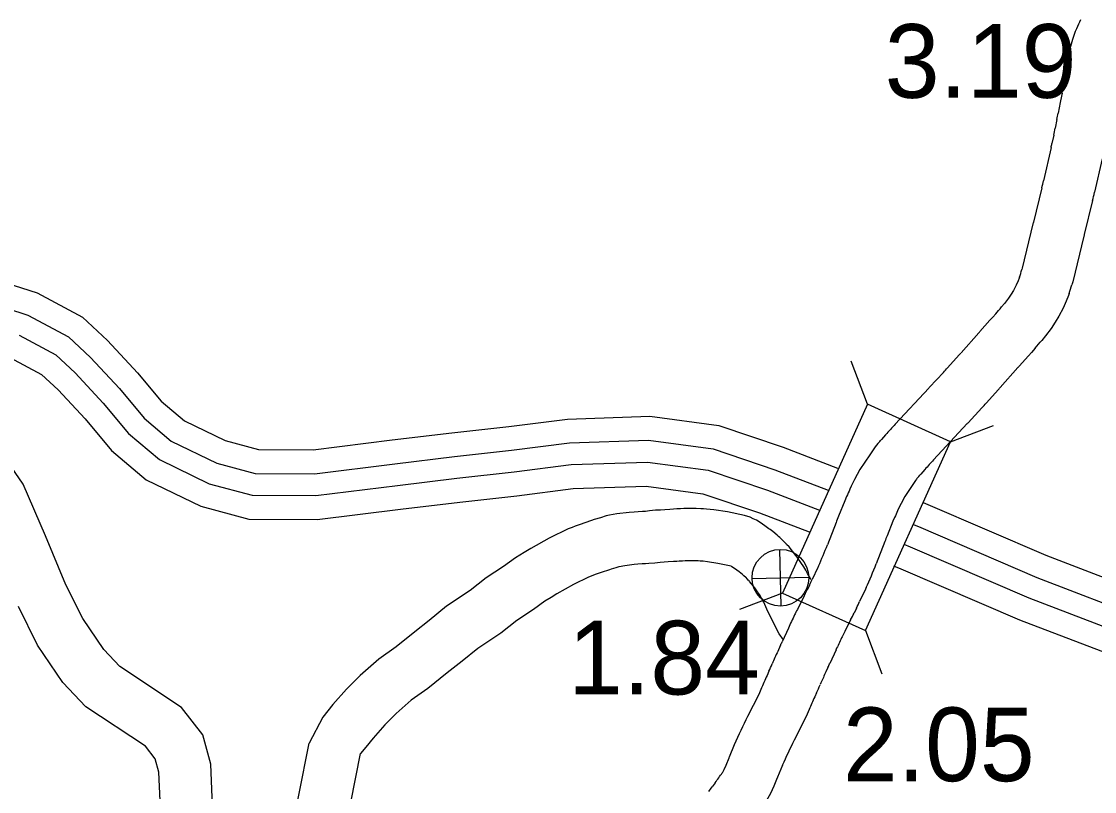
# Model space of a CAD drawing. Extents: x -939622 to -934245, y 1383184 to 1385301.
# Drawn here: x -936188.12 to -936169.66, y 1384652.87 to 1384666.12 of the extents above; entities that cross this region are included whole.
import ezdxf

# ---------------------------------------------------------------- set-up
doc = ezdxf.new("R2010")
doc.units = 0
for name, color, linetype in [('Level 10', 7, 'Continuous'), ('Level 19', 7, 'Continuous'), ('Level 20', 7, 'Continuous'), ('Level 25', 7, 'Continuous'), ('Level 26', 7, 'Continuous')]:
    doc.layers.add(name, color=color, linetype=linetype)

msp = doc.modelspace()

# ---------------------------------------------------------------- linework, layer by layer
at = {"layer": 'Level 10'}
for p, q in [((-936170.155, 1384665.246), (-936170.167, 1384665.173)), ((-936170.219, 1384664.887), (-936170.245, 1384664.756)), ((-936170.269, 1384664.632), (-936170.285, 1384664.542)), ((-936170.306, 1384664.435), (-936170.336, 1384664.286)), ((-936170.362, 1384664.161), (-936170.392, 1384664.022)), ((-936170.407, 1384663.954), (-936170.538, 1384663.381)), ((-936169.53, 1384663.754), (-936169.66, 1384663.181)), ((-936170.567, 1384663.257), (-936170.712, 1384662.668)), ((-936169.693, 1384663.042), (-936169.838, 1384662.453)), ((-936171.649, 1384660.766), (-936171.957, 1384660.42)), ((-936171.989, 1384660.384), (-936172.189, 1384660.161)), ((-936170.977, 1384660.168), (-936171.284, 1384659.822)), ((-936172.26, 1384660.083), (-936172.497, 1384659.828)), ((-936172.509, 1384659.815), (-936173.088, 1384659.192)), ((-936171.32, 1384659.782), (-936171.52, 1384659.559)), ((-936171.6, 1384659.472), (-936171.836, 1384659.217)), ((-936171.85, 1384659.202), (-936172.429, 1384658.579)), ((-936173.255, 1384659.008), (-936173.325, 1384658.927)), ((-936172.578, 1384658.415), (-936172.649, 1384658.334)), ((-936174.107, 1384657.5), (-936174.255, 1384657.118)), ((-936173.268, 1384657.174), (-936173.416, 1384656.793)), ((-936174.563, 1384656.423), (-936174.604, 1384656.34)), ((-936174.657, 1384656.234), (-936174.759, 1384656.034)), ((-936174.81, 1384655.931), (-936174.819, 1384655.913)), ((-936173.755, 1384656.028), (-936173.795, 1384655.945)), ((-936173.855, 1384655.826), (-936173.956, 1384655.626)), ((-936174.926, 1384655.685), (-936175.034, 1384655.448)), ((-936175.061, 1384655.39), (-936175.097, 1384655.312)), ((-936174.002, 1384655.535), (-936174.011, 1384655.516)), ((-936174.107, 1384655.313), (-936174.215, 1384655.076)), ((-936175.193, 1384655.098), (-936175.206, 1384655.069)), ((-936174.245, 1384655.011), (-936174.281, 1384654.933)), ((-936175.261, 1384654.943), (-936175.293, 1384654.872)), ((-936174.367, 1384654.742), (-936174.379, 1384654.713)), ((-936174.442, 1384654.571), (-936174.474, 1384654.501)), ((-936175.031, 1384653.323), (-936175.029, 1384653.327)), ((-936176.185, 1384653.026), (-936176.236, 1384652.955))]:
    msp.add_line(p, q, dxfattribs=at)
for points in [[(-936169.972, 1384665.995), (-936169.993, 1384665.946), (-936170.04, 1384665.807), (-936170.083, 1384665.65), (-936170.121, 1384665.447)], [(-936170.719, 1384662.637), (-936170.903, 1384661.875), (-936170.91, 1384661.852)], [(-936169.844, 1384662.426), (-936170.034, 1384661.639), (-936170.049, 1384661.592)], [(-936170.952, 1384661.719), (-936170.956, 1384661.706), (-936170.975, 1384661.658), (-936171.009, 1384661.582), (-936171.056, 1384661.492), (-936171.095, 1384661.428), (-936171.142, 1384661.358), (-936171.209, 1384661.27), (-936171.259, 1384661.21)], [(-936170.095, 1384661.443), (-936170.108, 1384661.404), (-936170.146, 1384661.308), (-936170.2, 1384661.187), (-936170.272, 1384661.05), (-936170.336, 1384660.945), (-936170.408, 1384660.836), (-936170.504, 1384660.71), (-936170.566, 1384660.635)], [(-936171.36, 1384661.09), (-936171.411, 1384661.032), (-936171.46, 1384660.981), (-936171.632, 1384660.785)], [(-936170.68, 1384660.501), (-936170.746, 1384660.425), (-936170.798, 1384660.371), (-936170.957, 1384660.19)], [(-936183.866, 1384649.334), (-936184.034, 1384649.81), (-936184.268, 1384650.225), (-936184.456, 1384650.605), (-936184.656, 1384651.117), (-936184.749, 1384651.619), (-936184.786, 1384652.135), (-936184.835, 1384652.77), (-936184.86, 1384653.347), (-936184.997, 1384653.848), (-936185.365, 1384654.322), (-936186.426, 1384655.024), (-936186.7, 1384655.315), (-936187.064, 1384655.85), (-936187.352, 1384656.431), (-936187.703, 1384657.273), (-936188.089, 1384658.163), (-936188.571, 1384658.855)], [(-936173.386, 1384658.859), (-936173.434, 1384658.806), (-936173.492, 1384658.72), (-936173.527, 1384658.666), (-936173.696, 1384658.412), (-936173.787, 1384658.243), (-936173.844, 1384658.128), (-936173.867, 1384658.076)], [(-936172.716, 1384658.258), (-936172.724, 1384658.249), (-936172.742, 1384658.223), (-936172.773, 1384658.174), (-936172.923, 1384657.95), (-936172.986, 1384657.831), (-936173.03, 1384657.742), (-936173.048, 1384657.704)], [(-936173.924, 1384657.949), (-936173.957, 1384657.872), (-936174.062, 1384657.612)], [(-936174.536, 1384656.515), (-936174.546, 1384656.538), (-936174.596, 1384656.626), (-936174.627, 1384656.68), (-936174.66, 1384656.738), (-936174.711, 1384656.813), (-936174.775, 1384656.908), (-936174.797, 1384656.936), (-936174.857, 1384657.011), (-936174.915, 1384657.083), (-936174.956, 1384657.126), (-936174.967, 1384657.137), (-936174.998, 1384657.17), (-936175.025, 1384657.2), (-936175.075, 1384657.244), (-936175.094, 1384657.26), (-936175.118, 1384657.283), (-936175.192, 1384657.345), (-936175.239, 1384657.379), (-936175.264, 1384657.394), (-936175.333, 1384657.446), (-936175.371, 1384657.471), (-936175.412, 1384657.503), (-936175.476, 1384657.543), (-936175.529, 1384657.565), (-936175.585, 1384657.592), (-936175.682, 1384657.621), (-936175.976, 1384657.684), (-936176.207, 1384657.721), (-936176.337, 1384657.733), (-936176.387, 1384657.735), (-936176.431, 1384657.739), (-936176.511, 1384657.74), (-936176.586, 1384657.742), (-936176.65, 1384657.741), (-936176.724, 1384657.74), (-936176.782, 1384657.738), (-936176.846, 1384657.735), (-936176.904, 1384657.732), (-936176.966, 1384657.727), (-936177.049, 1384657.722), (-936177.123, 1384657.717), (-936177.209, 1384657.712), (-936177.314, 1384657.701), (-936177.386, 1384657.694), (-936177.437, 1384657.692), (-936177.51, 1384657.686), (-936177.576, 1384657.681), (-936177.666, 1384657.676), (-936177.879, 1384657.649), (-936178.001, 1384657.626), (-936178.058, 1384657.616), (-936178.156, 1384657.585), (-936178.266, 1384657.552), (-936178.31, 1384657.535), (-936178.425, 1384657.496), (-936178.509, 1384657.47), (-936178.593, 1384657.438), (-936178.647, 1384657.414), (-936178.713, 1384657.391), (-936179.043, 1384657.23), (-936179.358, 1384657.053), (-936179.472, 1384656.985), (-936179.617, 1384656.897), (-936179.827, 1384656.744), (-936180.122, 1384656.548), (-936180.4, 1384656.331), (-936180.805, 1384656.061), (-936181.102, 1384655.818), (-936181.353, 1384655.619), (-936181.672, 1384655.365), (-936181.971, 1384655.15), (-936182.289, 1384654.873), (-936182.526, 1384654.636), (-936182.759, 1384654.371), (-936182.934, 1384654.152), (-936183.169, 1384653.705)], [(-936173.098, 1384657.59), (-936173.127, 1384657.524), (-936173.228, 1384657.274)], [(-936175.009, 1384655.485), (-936175.084, 1384655.59), (-936175.115, 1384655.641), (-936175.298, 1384656.012), (-936175.351, 1384656.134), (-936175.378, 1384656.18), (-936175.408, 1384656.233), (-936175.424, 1384656.261), (-936175.456, 1384656.308), (-936175.504, 1384656.379), (-936175.505, 1384656.38), (-936175.558, 1384656.446), (-936175.594, 1384656.49), (-936175.602, 1384656.5), (-936175.616, 1384656.513), (-936175.655, 1384656.555), (-936175.656, 1384656.556), (-936175.692, 1384656.586), (-936175.722, 1384656.615), (-936175.743, 1384656.632), (-936175.772, 1384656.651), (-936175.852, 1384656.71), (-936175.897, 1384656.74), (-936175.909, 1384656.75), (-936176.141, 1384656.799), (-936176.32, 1384656.828), (-936176.394, 1384656.835), (-936176.445, 1384656.837), (-936176.479, 1384656.84), (-936176.53, 1384656.84), (-936176.59, 1384656.842), (-936176.634, 1384656.841), (-936176.7, 1384656.84), (-936176.748, 1384656.838), (-936176.806, 1384656.836), (-936176.844, 1384656.834), (-936176.902, 1384656.829), (-936176.993, 1384656.824), (-936177.063, 1384656.819), (-936177.132, 1384656.815), (-936177.225, 1384656.805), (-936177.327, 1384656.796), (-936177.384, 1384656.793), (-936177.442, 1384656.789), (-936177.514, 1384656.784), (-936177.58, 1384656.779), (-936177.741, 1384656.759), (-936177.837, 1384656.741), (-936177.842, 1384656.74), (-936177.894, 1384656.724), (-936177.976, 1384656.7), (-936178.004, 1384656.689), (-936178.147, 1384656.64), (-936178.214, 1384656.62), (-936178.25, 1384656.606), (-936178.316, 1384656.577), (-936178.364, 1384656.56), (-936178.625, 1384656.433), (-936178.906, 1384656.275), (-936179.009, 1384656.213), (-936179.117, 1384656.148), (-936179.312, 1384656.005), (-936179.596, 1384655.817), (-936179.873, 1384655.601), (-936180.269, 1384655.337), (-936180.537, 1384655.117), (-936180.793, 1384654.914), (-936181.129, 1384654.647), (-936181.412, 1384654.444), (-936181.675, 1384654.215), (-936181.87, 1384654.02), (-936182.069, 1384653.793), (-936182.192, 1384653.639), (-936182.286, 1384653.53)], [(-936174.408, 1384656.752), (-936174.418, 1384656.729), (-936174.515, 1384656.524)], [(-936173.588, 1384656.382), (-936173.601, 1384656.353), (-936173.701, 1384656.141)], [(-936184.715, 1384649.034), (-936184.857, 1384649.437), (-936185.064, 1384649.803), (-936185.281, 1384650.241), (-936185.525, 1384650.87), (-936185.643, 1384651.504), (-936185.683, 1384652.068), (-936185.734, 1384652.715), (-936185.755, 1384653.207), (-936185.818, 1384653.439), (-936185.985, 1384653.653), (-936187.01, 1384654.331), (-936187.403, 1384654.749), (-936187.843, 1384655.394), (-936188.171, 1384656.058)], [(-936175.399, 1384654.63), (-936175.435, 1384654.542), (-936175.627, 1384654.166)], [(-936174.568, 1384654.284), (-936174.618, 1384654.164), (-936174.826, 1384653.756)], [(-936184.756, 1384651.987), (-936183.523, 1384651.917), (-936183.169, 1384653.705)], [(-936184.629, 1384651.079), (-936182.792, 1384650.974), (-936182.286, 1384653.53)], [(-936175.856, 1384653.681), (-936175.858, 1384653.676), (-936175.945, 1384653.465)], [(-936175.952, 1384653.448), (-936176.002, 1384653.323), (-936176.038, 1384653.246), (-936176.067, 1384653.192), (-936176.064, 1384653.197)], [(-936175.029, 1384653.327), (-936175.112, 1384653.124)], [(-936175.118, 1384653.109), (-936175.176, 1384652.965), (-936175.234, 1384652.84), (-936175.3, 1384652.72), (-936175.322, 1384652.688)]]:
    msp.add_lwpolyline(points, dxfattribs=at)
for centre, radius, start, end in [((-936162.293, 1384662.664), 8.37, 155.4185, 156.5493), ((-936161.891, 1384663.923), 8.37, 169.5055, 170.9026), ((-936177.543, 1384666.354), 7.47, 348.6726, 350.9026), ((-936162.038, 1384663.112), 8.37, 168.6726, 169.532), ((-936177.631, 1384665.9), 7.47, 348.6946, 349.532), ((-936177.661, 1384665.75), 7.47, 347.7208, 348.6946), ((-936177.691, 1384665.611), 7.47, 347.1793, 347.7208), ((-936177.821, 1384665.038), 7.47, 346.2045, 347.1793), ((-936177.821, 1384665.038), 8.37, 346.2045, 347.1793), ((-936162.583, 1384660.672), 8.37, 166.2045, 166.4186), ((-936162.583, 1384660.672), 7.47, 166.2045, 166.4186), ((-936178.06, 1384664.016), 7.47, 342.0941, 343.1628), ((-936178.06, 1384664.016), 8.37, 342.0941, 343.1628), ((-936177.009, 1384665.978), 7.47, 319.1294, 320.3311), ((-936177.234, 1384665.727), 7.47, 318.387, 318.5876), ((-936177.009, 1384665.978), 8.37, 319.1294, 320.3311), ((-936177.542, 1384665.381), 7.47, 318.0132, 318.387), ((-936177.234, 1384665.727), 8.37, 318.387, 318.5876), ((-936177.741, 1384665.159), 7.47, 317.2029, 318.0132), ((-936177.978, 1384664.903), 7.47, 317.0668, 317.2029), ((-936177.542, 1384665.381), 8.37, 318.0132, 318.387), ((-936177.741, 1384665.159), 8.37, 317.2029, 318.0132), ((-936166.96, 1384653.491), 8.37, 137.0668, 138.7677), ((-936177.978, 1384664.903), 8.37, 317.0668, 317.2029), ((-936178.943, 1384663.851), 7.47, 318.07, 318.7677), ((-936166.96, 1384653.491), 7.47, 137.0668, 138.7677), ((-936178.943, 1384663.851), 8.37, 318.07, 318.7677), ((-936166.245, 1384654.618), 8.37, 155.6046, 156.5559), ((-936166.304, 1384654.471), 8.37, 157.9568, 158.787), ((-936166.245, 1384654.618), 7.47, 155.6046, 156.5559), ((-936166.304, 1384654.471), 7.47, 157.9568, 158.787), ((-936181.218, 1384659.821), 7.47, 335.7382, 338.787), ((-936181.218, 1384659.821), 8.37, 335.7382, 338.787), ((-936181.275, 1384659.702), 7.47, 333.9592, 334.8179), ((-936181.316, 1384659.619), 7.47, 333.0472, 333.9592), ((-936181.275, 1384659.702), 8.37, 333.9592, 334.8179), ((-936167.298, 1384652.24), 8.37, 153.0472, 153.8293), ((-936181.316, 1384659.619), 8.37, 333.0472, 333.9592), ((-936167.307, 1384652.221), 8.37, 153.8293, 155.5534), ((-936167.298, 1384652.24), 7.47, 153.0472, 153.8293), ((-936181.835, 1384658.539), 7.47, 335.0648, 335.5534), ((-936167.307, 1384652.221), 7.47, 153.8293, 155.5534), ((-936167.507, 1384651.784), 8.37, 155.0648, 156.6742), ((-936182.065, 1384658.027), 7.47, 335.6148, 336.6742), ((-936181.835, 1384658.539), 8.37, 335.0648, 335.5534), ((-936167.67, 1384651.417), 8.37, 155.6148, 157.4242), ((-936167.507, 1384651.784), 7.47, 155.0648, 156.6742), ((-936182.065, 1384658.027), 8.37, 335.6148, 336.6742), ((-936167.67, 1384651.417), 7.47, 155.6148, 157.4242), ((-936168.176, 1384650.354), 8.37, 152.9053, 156.5795), ((-936168.176, 1384650.354), 7.47, 152.9053, 156.5795), ((-936168.196, 1384650.3), 8.37, 157.7824, 157.906), ((-936182.227, 1384657.418), 7.47, 323.9834, 325.5922), ((-936168.196, 1384650.3), 7.47, 157.7824, 157.906), ((-936182.279, 1384657.347), 7.47, 323.2208, 323.9834)]:
    msp.add_arc(centre, radius, start, end, dxfattribs=at)
at = {"layer": 'Level 19'}
for points in [[(-936188.659, 1384661.711), (-936187.846, 1384661.45), (-936187.066, 1384661.033), (-936186.637, 1384660.632), (-936186.12, 1384660.077), (-936185.712, 1384659.587), (-936185.314, 1384659.249), (-936184.611, 1384658.911), (-936184.042, 1384658.757), (-936183.101, 1384658.753), (-936181.743, 1384658.922), (-936180.717, 1384659.046), (-936179.736, 1384659.154), (-936178.724, 1384659.282), (-936177.311, 1384659.33), (-936176.124, 1384659.171), (-936175.017, 1384658.798), (-936174.08, 1384658.439)], [(-936188.729, 1384661.301), (-936188.008, 1384661.068), (-936187.308, 1384660.694), (-936186.929, 1384660.34), (-936186.43, 1384659.804), (-936186.007, 1384659.296), (-936185.54, 1384658.9), (-936184.755, 1384658.522), (-936184.098, 1384658.345), (-936183.076, 1384658.341), (-936181.693, 1384658.512), (-936180.67, 1384658.636), (-936179.687, 1384658.744), (-936178.691, 1384658.871), (-936177.331, 1384658.917), (-936176.218, 1384658.767), (-936175.157, 1384658.41), (-936174.241, 1384658.059)], [(-936188.155, 1384660.722), (-936187.528, 1384660.387), (-936187.194, 1384660.075), (-936186.712, 1384659.556), (-936186.274, 1384659.031), (-936185.746, 1384658.583), (-936184.886, 1384658.169), (-936184.148, 1384657.97), (-936183.054, 1384657.966), (-936181.647, 1384658.14), (-936180.627, 1384658.264), (-936179.643, 1384658.372), (-936178.661, 1384658.497), (-936177.35, 1384658.541), (-936176.304, 1384658.401), (-936175.284, 1384658.057), (-936174.39, 1384657.715)], [(-936188.316, 1384660.34), (-936187.77, 1384660.048), (-936187.486, 1384659.784), (-936187.021, 1384659.284), (-936186.568, 1384658.74), (-936185.973, 1384658.234), (-936185.03, 1384657.781), (-936184.204, 1384657.558), (-936183.029, 1384657.553), (-936181.597, 1384657.731), (-936180.579, 1384657.854), (-936179.594, 1384657.962), (-936178.628, 1384658.085), (-936177.371, 1384658.128), (-936176.398, 1384657.997), (-936175.423, 1384657.669), (-936174.569, 1384657.342)], [(-936172.609, 1384657.844), (-936172.528, 1384657.811), (-936170.497, 1384656.938), (-936168.661, 1384656.236), (-936167.641, 1384655.881), (-936166.743, 1384655.614), (-936166.409, 1384655.519)], [(-936172.794, 1384657.474), (-936172.688, 1384657.431), (-936170.652, 1384656.556), (-936168.802, 1384655.848), (-936167.768, 1384655.488), (-936166.858, 1384655.217), (-936166.515, 1384655.121)], [(-936172.943, 1384657.13), (-936172.833, 1384657.085), (-936170.793, 1384656.208), (-936168.931, 1384655.496), (-936167.883, 1384655.131), (-936166.962, 1384654.857), (-936166.62, 1384654.761)], [(-936173.118, 1384656.756), (-936172.992, 1384656.705), (-936170.948, 1384655.826), (-936169.072, 1384655.109), (-936168.01, 1384654.739), (-936167.077, 1384654.461), (-936166.73, 1384654.363)]]:
    msp.add_lwpolyline(points, dxfattribs=at)
at = {"layer": 'Level 20'}
for p, q in [((-936173.567, 1384659.535), (-936173.848, 1384660.276)), ((-936173.567, 1384659.535), (-936175.029, 1384656.285)), ((-936172.138, 1384658.892), (-936173.567, 1384659.535)), ((-936172.138, 1384658.892), (-936171.397, 1384659.173)), ((-936173.6, 1384655.642), (-936172.138, 1384658.892)), ((-936175.029, 1384656.285), (-936175.769, 1384656.004)), ((-936175.029, 1384656.285), (-936173.6, 1384655.642)), ((-936173.6, 1384655.642), (-936173.318, 1384654.902))]:
    msp.add_line(p, q, dxfattribs=at)
at = {"layer": 'Level 26'}
for p, q in [((-936175.052, 1384656.063), (-936175.075, 1384657.039)), ((-936175.552, 1384656.54), (-936174.575, 1384656.562))]:
    msp.add_line(p, q, dxfattribs=at)
msp.add_circle((-936175.063, 1384656.551), 0.488, dxfattribs=at)

# ---------------------------------------------------------------- texts
at = {"layer": 'Level 25'}
for s, p in [('3.19', (-936173.268, 1384664.806)), ('1.84', (-936178.714, 1384654.544)), ('2.05', (-936173.988, 1384653.053))]:
    msp.add_text(s, height=1.2672, dxfattribs=at).set_placement(p)

doc.saveas('drawing.dxf')
